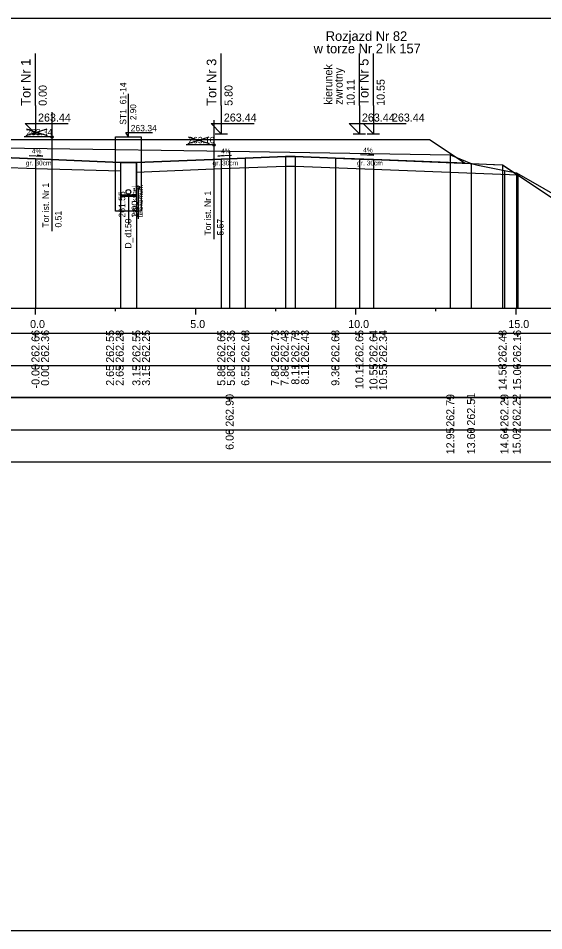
# Model space of a CAD drawing. Extents: x 6516023 to 6560129, y 5513077 to 5529206.
# Drawn here: x 6519782.18 to 6519798.58, y 5514551.66 to 5514580.16 of the extents above; entities that cross this region are included whole.
import ezdxf

# ---------------------------------------------------------------- set-up
doc = ezdxf.new("R2010")
doc.units = 0
for name, color, linetype in [('IR_default', 7, 'Continuous'), ('TOR_PRZEK_P-kable', 7, 'Continuous'), ('TOR_PRZEK_P-komponent', 7, 'Continuous'), ('TOR_PRZEK_P-odwodnienie', 7, 'Continuous'), ('TOR_PRZEK_P-opisy', 7, 'Continuous'), ('TOR_PRZEK_P-tabelka istniejace', 7, 'Continuous'), ('TOR_PRZEK_P-tabelka projektowane', 7, 'Continuous'), ('TOR_PRZEK_P-teren istniejacy', 7, 'Continuous'), ('TOR_PRZEK_P-tory istniejace', 7, 'Continuous'), ('TOR_PRZEK_P-tory projektowane', 7, 'Continuous'), ('TOR_PRZEK_P-uklad odniesienia', 7, 'Continuous'), ('TOR_PRZEK_P-warstwa ochronna I', 7, 'Continuous'), ('TOR_PRZEK_P-warstwa ochronna II', 7, 'Continuous'), ('TOR_RAMKI-ramka+tabelka 1', 7, 'Continuous')]:
    doc.layers.add(name, color=color, linetype=linetype)

msp = doc.modelspace()

# ---------------------------------------------------------------- linework, layer by layer
at = {"layer": 'IR_default'}
msp.add_lwpolyline([(6519781.682, 5514576.37), (6519784.463, 5514576.37), (6519786.291, 5514576.37), (6519786.763, 5514576.37), (6519787.482, 5514576.37), (6519790.263, 5514576.37), (6519790.52, 5514576.37), (6519791.513, 5514576.37), (6519794.294, 5514576.37), (6519795.013, 5514576.37), (6519795.875, 5514575.795), (6519796.126, 5514575.628), (6519797.011, 5514575.593), (6519797.291, 5514575.582), (6519797.773, 5514575.26), (6519797.905, 5514575.172), (6519799.806, 5514573.905)], dxfattribs=at)
at = {"layer": 'TOR_PRZEK_P-kable'}
msp.add_line((6519785.917, 5514574.867), (6519785.917, 5514573.894), dxfattribs=at)
msp.add_circle((6519785.917, 5514574.867), 0.05, dxfattribs=at)
at = {"layer": 'TOR_PRZEK_P-komponent'}
msp.add_lwpolyline([(6519776.463, 5514576.37), (6519779.963, 5514576.37), (6519780.963, 5514576.37), (6519784.463, 5514576.37), (6519786.763, 5514576.37), (6519790.263, 5514576.37), (6519791.513, 5514576.37), (6519795.013, 5514576.37), (6519796.126, 5514575.628), (6519793.263, 5514575.743), (6519792.073, 5514575.79), (6519790.822, 5514575.84), (6519790.513, 5514575.84), (6519789.263, 5514575.79), (6519788.513, 5514575.76), (6519785.863, 5514575.654), (6519785.363, 5514575.656), (6519782.713, 5514575.762), (6519781.963, 5514575.792), (6519780.518, 5514575.849), (6519778.963, 5514575.787), (6519778.213, 5514575.757), (6519775.373, 5514575.644), (6519775.373, 5514575.644)], close=True, dxfattribs=at)
at = {"layer": 'TOR_PRZEK_P-odwodnienie'}
for p, q in [((6519785.613, 5514576.45), (6519785.613, 5514577.8)), ((6519785.613, 5514576.45), (6519785.53, 5514576.588)), ((6519785.53, 5514576.588), (6519786.37, 5514576.588)), ((6519785.613, 5514574.656), (6519785.613, 5514573.721))]:
    msp.add_line(p, q, dxfattribs=at)
for points in [[(6519785.213, 5514574.806), (6519785.213, 5514576.45), (6519786.013, 5514576.45), (6519786.013, 5514574.136), (6519785.213, 5514574.136), (6519785.213, 5514574.806)], [(6519785.363, 5514575.656), (6519785.363, 5514574.596), (6519785.863, 5514574.596), (6519785.863, 5514575.654)], [(6519785.363, 5514574.636), (6519785.863, 5514574.636)]]:
    msp.add_lwpolyline(points, dxfattribs=at)
for centre, radius in [((6519785.613, 5514574.731), 0.075), ((6519785.613, 5514574.656), 0.03)]:
    msp.add_circle(centre, radius, dxfattribs=at)
at = {"layer": 'TOR_PRZEK_P-opisy'}
for points in [[(6519782.519, 5514575.869), (6519782.937, 5514575.85), (6519782.769, 5514575.878)], [(6519788.827, 5514575.869), (6519788.409, 5514575.85), (6519788.577, 5514575.879)], [(6519792.861, 5514575.898), (6519793.279, 5514575.879), (6519793.111, 5514575.908)]]:
    msp.add_lwpolyline(points, dxfattribs=at)
at = {"layer": 'TOR_PRZEK_P-tabelka istniejace'}
for p, q in [((6519788.773, 5514568.206), (6519788.773, 5514568.306)), ((6519795.661, 5514568.206), (6519795.661, 5514568.306)), ((6519796.31, 5514568.206), (6519796.31, 5514568.306)), ((6519797.351, 5514568.206), (6519797.351, 5514568.306)), ((6519797.732, 5514568.206), (6519797.732, 5514568.306)), ((6519731.663, 5514567.306), (6519825.463, 5514567.306)), ((6519788.773, 5514567.206), (6519788.773, 5514567.306)), ((6519795.661, 5514567.206), (6519795.661, 5514567.306)), ((6519796.31, 5514567.206), (6519796.31, 5514567.306)), ((6519797.351, 5514567.206), (6519797.351, 5514567.306)), ((6519797.732, 5514567.206), (6519797.732, 5514567.306))]:
    msp.add_line(p, q, dxfattribs=at)
for points in [[(6519788.773, 5514576.009), (6519788.773, 5514571.306), (6519788.773, 5514571.176), (6519788.773, 5514571.106)], [(6519795.661, 5514575.895), (6519795.661, 5514571.306), (6519795.661, 5514571.176), (6519795.661, 5514571.106)], [(6519796.31, 5514575.618), (6519796.31, 5514571.306), (6519796.31, 5514571.176), (6519796.31, 5514571.106)], [(6519797.351, 5514575.396), (6519797.351, 5514571.306), (6519797.351, 5514571.176), (6519797.351, 5514571.106)], [(6519797.732, 5514575.325), (6519797.732, 5514571.306), (6519797.732, 5514571.176), (6519797.732, 5514571.106)]]:
    msp.add_lwpolyline(points, dxfattribs=at)
msp.add_lwpolyline([(6519731.663, 5514568.306), (6519731.663, 5514566.306), (6519825.463, 5514566.306), (6519825.463, 5514568.306)], close=True, dxfattribs=at)
at = {"layer": 'TOR_PRZEK_P-tabelka projektowane'}
for p, q in [((6519782.713, 5514570.206), (6519782.713, 5514570.306)), ((6519782.713, 5514570.206), (6519782.713, 5514570.306)), ((6519785.363, 5514570.206), (6519785.363, 5514570.306)), ((6519785.363, 5514570.206), (6519785.363, 5514570.306)), ((6519785.863, 5514570.206), (6519785.863, 5514570.306)), ((6519785.863, 5514570.206), (6519785.863, 5514570.306)), ((6519788.513, 5514570.206), (6519788.513, 5514570.306)), ((6519788.513, 5514570.206), (6519788.513, 5514570.306)), ((6519789.263, 5514570.206), (6519789.263, 5514570.306)), ((6519790.513, 5514570.206), (6519790.513, 5514570.306)), ((6519790.513, 5514570.206), (6519790.513, 5514570.306)), ((6519790.822, 5514570.206), (6519790.822, 5514570.306)), ((6519790.822, 5514570.206), (6519790.822, 5514570.306)), ((6519792.073, 5514570.206), (6519792.073, 5514570.306)), ((6519792.823, 5514570.206), (6519792.823, 5514570.306)), ((6519793.263, 5514570.206), (6519793.263, 5514570.306)), ((6519793.263, 5514570.206), (6519793.263, 5514570.306)), ((6519797.291, 5514570.206), (6519797.291, 5514570.306)), ((6519797.77, 5514570.206), (6519797.77, 5514570.306)), ((6519731.663, 5514569.306), (6519825.463, 5514569.306)), ((6519782.713, 5514569.206), (6519782.713, 5514569.306)), ((6519782.713, 5514569.206), (6519782.713, 5514569.306)), ((6519785.363, 5514569.206), (6519785.363, 5514569.306)), ((6519785.363, 5514569.206), (6519785.363, 5514569.306)), ((6519785.863, 5514569.206), (6519785.863, 5514569.306)), ((6519785.863, 5514569.206), (6519785.863, 5514569.306)), ((6519788.513, 5514569.206), (6519788.513, 5514569.306)), ((6519788.513, 5514569.206), (6519788.513, 5514569.306)), ((6519789.263, 5514569.206), (6519789.263, 5514569.306)), ((6519790.513, 5514569.206), (6519790.513, 5514569.306)), ((6519790.513, 5514569.206), (6519790.513, 5514569.306)), ((6519790.822, 5514569.206), (6519790.822, 5514569.306)), ((6519790.822, 5514569.206), (6519790.822, 5514569.306)), ((6519792.073, 5514569.206), (6519792.073, 5514569.306)), ((6519792.823, 5514569.206), (6519792.823, 5514569.306)), ((6519793.263, 5514569.206), (6519793.263, 5514569.306)), ((6519793.263, 5514569.206), (6519793.263, 5514569.306)), ((6519797.291, 5514569.206), (6519797.291, 5514569.306)), ((6519797.77, 5514569.206), (6519797.77, 5514569.306))]:
    msp.add_line(p, q, dxfattribs=at)
for points in [[(6519782.713, 5514575.762), (6519782.713, 5514571.306), (6519782.713, 5514571.176), (6519782.713, 5514571.106)], [(6519785.363, 5514575.656), (6519785.363, 5514571.306), (6519785.363, 5514571.176), (6519785.363, 5514571.106)], [(6519785.863, 5514575.654), (6519785.863, 5514571.306), (6519785.863, 5514571.176), (6519785.863, 5514571.106)], [(6519788.513, 5514575.76), (6519788.513, 5514571.306), (6519788.513, 5514571.176), (6519788.513, 5514571.106)], [(6519789.263, 5514575.79), (6519789.263, 5514571.306), (6519789.263, 5514571.176), (6519789.263, 5514571.106)], [(6519790.513, 5514575.84), (6519790.513, 5514571.306), (6519790.513, 5514571.176), (6519790.513, 5514571.106)], [(6519790.822, 5514575.84), (6519790.822, 5514571.306), (6519790.822, 5514571.176), (6519790.822, 5514571.106)], [(6519792.073, 5514575.79), (6519792.073, 5514571.306), (6519792.073, 5514571.176), (6519792.073, 5514571.106)], [(6519792.823, 5514575.76), (6519792.823, 5514571.306), (6519792.823, 5514571.176), (6519792.823, 5514571.106)], [(6519793.263, 5514575.743), (6519793.263, 5514571.306), (6519793.263, 5514571.176), (6519793.263, 5514571.106)], [(6519797.291, 5514575.582), (6519797.291, 5514571.306), (6519797.291, 5514571.176), (6519797.291, 5514571.106)], [(6519782.713, 5514575.462), (6519782.713, 5514571.306), (6519782.713, 5514571.176), (6519782.713, 5514571.106)], [(6519785.363, 5514575.386), (6519785.363, 5514571.306), (6519785.363, 5514571.176), (6519785.363, 5514571.106)], [(6519785.863, 5514575.354), (6519785.863, 5514571.306), (6519785.863, 5514571.176), (6519785.863, 5514571.106)], [(6519788.513, 5514575.46), (6519788.513, 5514571.306), (6519788.513, 5514571.176), (6519788.513, 5514571.106)], [(6519790.513, 5514575.54), (6519790.513, 5514571.306), (6519790.513, 5514571.176), (6519790.513, 5514571.106)], [(6519790.822, 5514575.54), (6519790.822, 5514571.306), (6519790.822, 5514571.176), (6519790.822, 5514571.106)], [(6519793.263, 5514575.443), (6519793.263, 5514571.306), (6519793.263, 5514571.176), (6519793.263, 5514571.106)], [(6519797.77, 5514575.262), (6519797.77, 5514571.306), (6519797.77, 5514571.176), (6519797.77, 5514571.106)]]:
    msp.add_lwpolyline(points, dxfattribs=at)
msp.add_lwpolyline([(6519731.663, 5514570.306), (6519731.663, 5514568.306), (6519825.463, 5514568.306), (6519825.463, 5514570.306)], close=True, dxfattribs=at)
at = {"layer": 'TOR_PRZEK_P-teren istniejacy'}
msp.add_lwpolyline([(6519762.111, 5514572.667), (6519767.085, 5514572.74), (6519770.031, 5514572.346), (6519770.296, 5514572.327), (6519772.405, 5514573.561), (6519775.295, 5514575.145), (6519775.885, 5514575.398), (6519776.054, 5514575.431), (6519776.458, 5514575.666), (6519777.373, 5514576.167), (6519788.773, 5514576.009), (6519795.661, 5514575.895), (6519796.31, 5514575.618), (6519796.516, 5514575.571), (6519797.351, 5514575.396), (6519797.732, 5514575.325), (6519802.136, 5514572.801)], dxfattribs=at)
at = {"layer": 'TOR_PRZEK_P-tory istniejace'}
for p, q in [((6519783.224, 5514577.224), (6519783.224, 5514573.504)), ((6519788.283, 5514576.977), (6519788.283, 5514573.256)), ((6519783.225, 5514576.449), (6519782.359, 5514576.449)), ((6519782.425, 5514576.496), (6519783.077, 5514576.699)), ((6519782.425, 5514576.699), (6519783.077, 5514576.496)), ((6519787.483, 5514576.248), (6519788.135, 5514576.451)), ((6519787.483, 5514576.451), (6519788.135, 5514576.248)), ((6519788.283, 5514576.201), (6519787.417, 5514576.201))]:
    msp.add_line(p, q, dxfattribs=at)
for centre in [(6519783.225, 5514576.449), (6519788.283, 5514576.201)]:
    msp.add_circle(centre, 0.035, dxfattribs=at)
at = {"layer": 'TOR_PRZEK_P-tory projektowane'}
for p, q in [((6519782.713, 5514577.428), (6519782.713, 5514579.06)), ((6519788.513, 5514577.428), (6519788.513, 5514579.06)), ((6519792.823, 5514577.428), (6519792.823, 5514579.06)), ((6519793.263, 5514577.428), (6519793.263, 5514579.06)), ((6519782.713, 5514577.428), (6519782.713, 5514576.55)), ((6519788.513, 5514577.428), (6519788.513, 5514576.55)), ((6519792.823, 5514577.428), (6519792.823, 5514576.55)), ((6519793.263, 5514577.428), (6519793.263, 5514576.55)), ((6519782.713, 5514576.55), (6519782.394, 5514576.87)), ((6519782.394, 5514576.87), (6519783.738, 5514576.87)), ((6519788.513, 5514576.55), (6519788.194, 5514576.869)), ((6519788.194, 5514576.869), (6519789.538, 5514576.869)), ((6519792.823, 5514576.55), (6519792.504, 5514576.869)), ((6519792.504, 5514576.869), (6519793.848, 5514576.869)), ((6519793.263, 5514576.55), (6519792.944, 5514576.869)), ((6519792.944, 5514576.869), (6519794.288, 5514576.869)), ((6519782.521, 5514576.55), (6519782.905, 5514576.55)), ((6519788.321, 5514576.55), (6519788.705, 5514576.55)), ((6519792.631, 5514576.55), (6519793.015, 5514576.55)), ((6519793.071, 5514576.55), (6519793.455, 5514576.55))]:
    msp.add_line(p, q, dxfattribs=at)
at = {"layer": 'TOR_PRZEK_P-uklad odniesienia'}
for p, q in [((6519735.463, 5514571.106), (6519825.463, 5514571.106)), ((6519782.713, 5514570.906), (6519782.713, 5514571.106)), ((6519785.213, 5514571.006), (6519785.213, 5514571.106)), ((6519787.713, 5514570.906), (6519787.713, 5514571.106)), ((6519790.213, 5514571.006), (6519790.213, 5514571.106)), ((6519792.713, 5514570.906), (6519792.713, 5514571.106)), ((6519795.213, 5514571.006), (6519795.213, 5514571.106)), ((6519797.713, 5514570.906), (6519797.713, 5514571.106))]:
    msp.add_line(p, q, dxfattribs=at)
at = {"layer": 'TOR_PRZEK_P-warstwa ochronna I'}
for points in [[(6519773.561, 5514575.271), (6519778.213, 5514575.457), (6519780.518, 5514575.549), (6519782.713, 5514575.462), (6519785.363, 5514575.386)], [(6519785.863, 5514575.354), (6519788.513, 5514575.46), (6519790.513, 5514575.54), (6519790.822, 5514575.54), (6519793.263, 5514575.443), (6519797.77, 5514575.262)]]:
    msp.add_lwpolyline(points, dxfattribs=at)
at = {"layer": 'TOR_PRZEK_P-warstwa ochronna II'}
msp.add_lwpolyline([(6519766.299, 5514572.729), (6519767.605, 5514573.6), (6519768.652, 5514573.652), (6519768.958, 5514573.451), (6519769.358, 5514573.451), (6519769.665, 5514573.652), (6519770.391, 5514573.686), (6519774.213, 5514575.597), (6519778.213, 5514575.757), (6519778.963, 5514575.787), (6519780.518, 5514575.849), (6519781.963, 5514575.792), (6519782.713, 5514575.762), (6519785.363, 5514575.656), (6519785.863, 5514575.654), (6519788.513, 5514575.76), (6519789.263, 5514575.79), (6519790.513, 5514575.84), (6519790.822, 5514575.84), (6519792.073, 5514575.79), (6519792.823, 5514575.76), (6519793.263, 5514575.743), (6519797.291, 5514575.582), (6519800.312, 5514573.568)], dxfattribs=at)
at = {"layer": 'TOR_RAMKI-ramka+tabelka 1'}
msp.add_lwpolyline([(6519632.013, 5514580.156), (6519879.513, 5514580.156), (6519879.513, 5514551.656), (6519632.013, 5514551.656)], close=True, dxfattribs=at)

# ---------------------------------------------------------------- texts
at = {"layer": 'TOR_PRZEK_P-kable'}
for s, height, p in [('Istn. kabel', 0.14999, (6519785.872, 5514573.97)), ('telekomun.', 0.15, (6519786.066, 5514573.941))]:
    msp.add_text(s, height=height, rotation=90.0511, dxfattribs=at).set_placement(p)
at = {"layer": 'TOR_PRZEK_P-odwodnienie'}
for s, height, p in [('ST1_61-14', 0.2, (6519785.546, 5514576.829)), ('2.90', 0.19, (6519785.856, 5514576.978)), ('261.55', 0.2, (6519785.513, 5514573.932)), ('2.90', 0.2, (6519785.913, 5514573.932)), ('D_d150', 0.2, (6519785.705, 5514572.963))]:
    msp.add_text(s, height=height, rotation=90, dxfattribs=at).set_placement(p)
msp.add_text('263.34', height=0.2, dxfattribs=at).set_placement((6519785.683, 5514576.625))
at = {"layer": 'TOR_PRZEK_P-opisy'}
for rotation, p in [(359.8485, (6519782.599, 5514575.935)), (0.1515, (6519788.504, 5514575.935)), (359.8485, (6519792.94, 5514575.964))]:
    msp.add_text('4%', height=0.15, rotation=rotation, dxfattribs=at).set_placement(p)
at = {"layer": 'TOR_PRZEK_P-tabelka istniejace'}
for s, p in [('262.90', (6519788.898, 5514567.398)), ('262.79', (6519795.786, 5514567.398)), ('262.51', (6519796.435, 5514567.433)), ('262.29', (6519797.476, 5514567.398)), ('262.22', (6519797.857, 5514567.4)), ('12.95', (6519795.786, 5514566.537)), ('13.60', (6519796.435, 5514566.538)), ('14.64', (6519797.476, 5514566.539)), ('15.02', (6519797.857, 5514566.54)), ('6.06', (6519788.898, 5514566.677))]:
    msp.add_text(s, height=0.25, rotation=90, dxfattribs=at).set_placement(p)
at = {"layer": 'TOR_PRZEK_P-tabelka projektowane'}
for s, p in [('262.66', (6519782.838, 5514569.398)), ('262.36', (6519783.138, 5514569.398)), ('262.55', (6519785.165, 5514569.397)), ('262.28', (6519785.465, 5514569.398)), ('262.55', (6519785.988, 5514569.397)), ('262.25', (6519786.288, 5514569.397)), ('262.65', (6519788.638, 5514569.397)), ('262.35', (6519788.938, 5514569.397)), ('262.68', (6519789.388, 5514569.398)), ('262.73', (6519790.315, 5514569.398)), ('262.43', (6519790.615, 5514569.398)), ('262.73', (6519790.947, 5514569.398)), ('262.43', (6519791.247, 5514569.398)), ('262.68', (6519792.198, 5514569.398)), ('262.65', (6519792.948, 5514569.397)), ('262.64', (6519793.388, 5514569.399)), ('262.34', (6519793.688, 5514569.399)), ('262.48', (6519797.416, 5514569.398)), ('262.16', (6519797.872, 5514569.398)), ('-0.00', (6519782.838, 5514568.594)), ('0.00', (6519783.138, 5514568.678)), ('2.65', (6519785.165, 5514568.677)), ('2.65', (6519785.465, 5514568.677)), ('3.15', (6519785.988, 5514568.677)), ('3.15', (6519786.288, 5514568.677)), ('5.80', (6519788.638, 5514568.678)), ('5.80', (6519788.938, 5514568.678)), ('6.55', (6519789.388, 5514568.677)), ('7.80', (6519790.315, 5514568.678)), ('7.80', (6519790.615, 5514568.678)), ('8.11', (6519790.947, 5514568.712)), ('8.11', (6519791.247, 5514568.712)), ('9.36', (6519792.198, 5514568.677)), ('10.11', (6519792.948, 5514568.573)), ('10.55', (6519793.388, 5514568.537)), ('10.55', (6519793.688, 5514568.537)), ('14.58', (6519797.416, 5514568.538)), ('15.06', (6519797.872, 5514568.538))]:
    msp.add_text(s, height=0.25, rotation=90, dxfattribs=at).set_placement(p)
at = {"layer": 'TOR_PRZEK_P-tory istniejace'}
for s, p in [('263.34', (6519782.425, 5514576.499)), ('263.10', (6519787.483, 5514576.251))]:
    msp.add_text(s, height=0.2, dxfattribs=at).set_placement(p)
for s, rotation, p in [('Tor ist. Nr 1', 90.0511, (6519783.131, 5514573.619)), ('Tor ist. Nr 1', 90.0511, (6519788.189, 5514573.371)), ('0.51', 90, (6519783.525, 5514573.619)), ('5.57', 90, (6519788.583, 5514573.371))]:
    msp.add_text(s, height=0.2, rotation=rotation, dxfattribs=at).set_placement(p)
at = {"layer": 'TOR_PRZEK_P-tory projektowane'}
for s, height, rotation, p in [('Rozjazd Nr 82', 0.3, 360, (6519791.774, 5514579.449)), ('w torze Nr 2 lk 157', 0.3, 360, (6519791.395, 5514579.06)), ('Tor Nr 1', 0.3, 90, (6519782.558, 5514577.422)), ('Tor Nr 3', 0.3, 90, (6519788.358, 5514577.422)), ('kierunek', 0.25, 90, (6519791.976, 5514577.457)), ('Tor Nr 5', 0.3, 90, (6519793.108, 5514577.422)), ('zwrotny', 0.25, 90, (6519792.3, 5514577.457)), ('10.11', 0.25, 90, (6519792.676, 5514577.42)), ('10.55', 0.25, 90, (6519793.613, 5514577.42)), ('0.00', 0.25, 90, (6519783.063, 5514577.42)), ('5.80', 0.25, 90, (6519788.863, 5514577.42))]:
    msp.add_text(s, height=height, rotation=rotation, dxfattribs=at).set_placement(p)
for p in [(6519782.793, 5514576.93), (6519788.593, 5514576.93), (6519792.903, 5514576.93), (6519793.84, 5514576.93)]:
    msp.add_text('263.44', height=0.25, dxfattribs=at).set_placement(p)
at = {"layer": 'TOR_PRZEK_P-uklad odniesienia'}
for s, p in [('0.0', (6519782.544, 5514570.481)), ('5.0', (6519787.544, 5514570.481)), ('10.0', (6519792.474, 5514570.481)), ('15.0', (6519797.474, 5514570.481))]:
    msp.add_text(s, height=0.25, dxfattribs=at).set_placement(p)
at = {"layer": 'TOR_PRZEK_P-warstwa ochronna I'}
for p in [(6519782.408, 5514575.56), (6519788.238, 5514575.56), (6519792.75, 5514575.56)]:
    msp.add_text('gr. 30cm', height=0.15, dxfattribs=at).set_placement(p)

doc.saveas('drawing.dxf')
